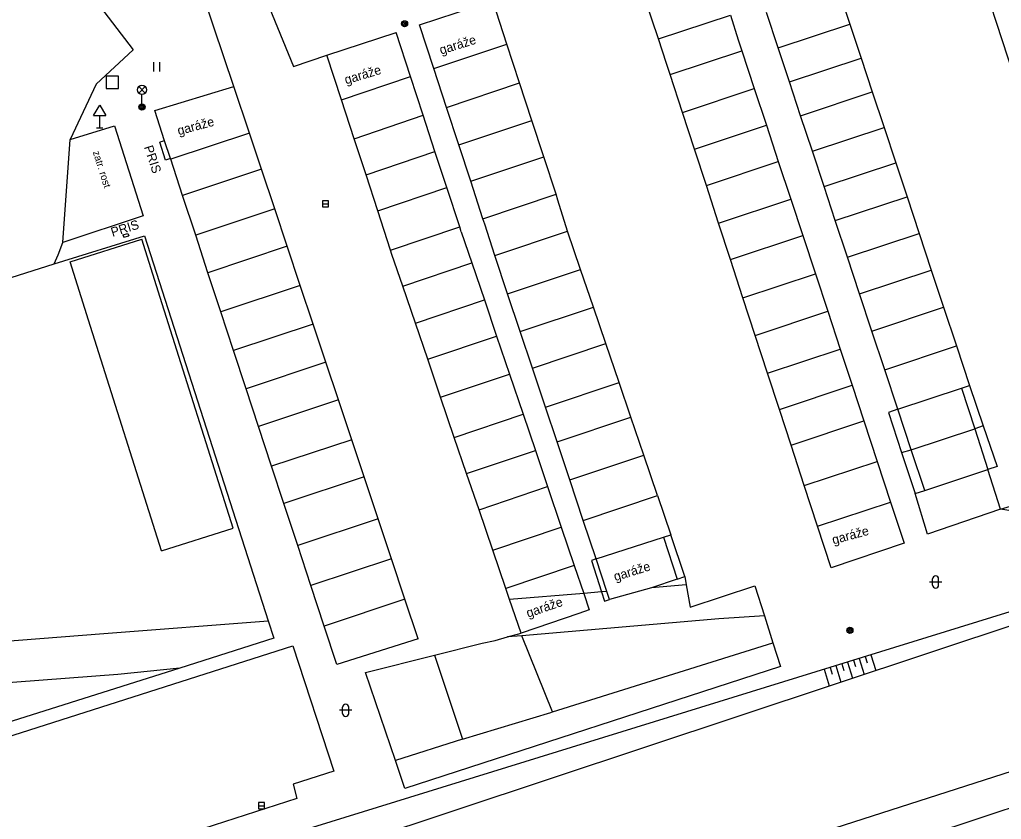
# Model space of a CAD drawing. Extents: x -493753 to -49290, y -1127285 to -112654.
# Drawn here: x -493325.4 to -493245.2, y -1126783.5 to -1126718.2 of the extents above; entities that cross this region are included whole.
import ezdxf

# ---------------------------------------------------------------- set-up
doc = ezdxf.new("R2010")
doc.units = 0
for name, color, linetype in [('Vrstva 10', 7, 'Continuous'), ('Vrstva 11', 7, 'Continuous'), ('Vrstva 14', 7, 'Continuous'), ('Vrstva 15', 7, 'Continuous'), ('Vrstva 24', 7, 'Continuous'), ('Vrstva 25', 7, 'Continuous'), ('Vrstva 26', 7, 'Continuous'), ('Vrstva 27', 7, 'Continuous'), ('Vrstva 33', 7, 'Continuous'), ('Vrstva 34', 7, 'Continuous'), ('Vrstva 36', 7, 'Continuous'), ('Vrstva 40', 7, 'Continuous'), ('Vrstva 41', 7, 'Continuous'), ('Vrstva 42', 7, 'Continuous'), ('Vrstva 5', 7, 'Continuous'), ('Vrstva 7', 7, 'Continuous'), ('Vrstva 8', 7, 'Continuous')]:
    doc.layers.add(name, color=color, linetype=linetype)

msp = doc.modelspace()

# ---------------------------------------------------------------- linework, layer by layer
at = {"layer": 'Vrstva 10'}
for p, q in [((-493319.11, -1126716.75), (-493316.1, -1126720.7)), ((-493316.1, -1126720.7), (-493319.11, -1126723.49)), ((-493319.11, -1126723.49), (-493321.25, -1126728.02)), ((-493321.25, -1126728.02), (-493317.61, -1126726.89)), ((-493317.61, -1126726.89), (-493315.29, -1126734.24)), ((-493321.84, -1126736.42), (-493321.25, -1126728.02)), ((-493315.29, -1126734.24), (-493321.84, -1126736.42)), ((-493322.23, -1126737.44), (-493321.84, -1126736.42)), ((-493322.55, -1126738.17), (-493322.23, -1126737.44)), ((-493334.83, -1126779.49), (-493303.07, -1126769.36)), ((-493303.07, -1126769.36), (-493299.7, -1126779.58)), ((-493299.7, -1126779.58), (-493303.04, -1126780.63)), ((-493303.04, -1126780.63), (-493302.74, -1126781.82)), ((-493302.74, -1126781.82), (-493369.09, -1126803.09))]:
    msp.add_line(p, q, dxfattribs=at)
at = {"layer": 'Vrstva 11'}
for p, q in [((-493307.87, -1126723.68), (-493312.52, -1126709.92)), ((-493303.01, -1126722.06), (-493300.27, -1126721.14)), ((-493307.93, -1126759.75), (-493313.88, -1126740.92)), ((-493313.79, -1126761.6), (-493319.74, -1126742.77)), ((-493313.79, -1126761.6), (-493307.93, -1126759.75))]:
    msp.add_line(p, q, dxfattribs=at)
for points in [[(-493306.43, -1126710.55), (-493306.04, -1126714.6), (-493303.01, -1126722.06)], [(-493258.51, -1126715.71), (-493257.56, -1126718.59)], [(-493273.19, -1126719.81), (-493267.32, -1126717.86)], [(-493263.42, -1126720.53), (-493264.37, -1126717.65)], [(-493263.42, -1126720.53), (-493257.56, -1126718.59)], [(-493257.56, -1126718.59), (-493256.64, -1126721.38)], [(-493291.55, -1126722.23), (-493285.57, -1126720.23)], [(-493262.49, -1126723.32), (-493263.42, -1126720.53)], [(-493272.24, -1126722.72), (-493266.39, -1126720.77)], [(-493262.49, -1126723.32), (-493256.64, -1126721.38)], [(-493256.64, -1126721.38), (-493255.73, -1126724.13)], [(-493299.08, -1126724.78), (-493293.45, -1126722.88)], [(-493290.51, -1126725.39), (-493284.54, -1126723.39)], [(-493261.58, -1126726.07), (-493262.49, -1126723.32)], [(-493271.23, -1126725.8), (-493265.37, -1126723.85)], [(-493261.58, -1126726.07), (-493255.73, -1126724.13)], [(-493255.73, -1126724.13), (-493254.77, -1126727.03)], [(-493298.05, -1126727.95), (-493292.42, -1126726.04)], [(-493260.62, -1126728.97), (-493261.58, -1126726.07)], [(-493289.51, -1126728.44), (-493283.53, -1126726.45)], [(-493270.25, -1126728.81), (-493264.38, -1126726.85)], [(-493306.6, -1126727.49), (-493313.03, -1126729.63)], [(-493260.62, -1126728.97), (-493254.77, -1126727.03)], [(-493254.77, -1126727.03), (-493253.81, -1126729.92)], [(-493297.08, -1126730.9), (-493291.45, -1126729)], [(-493259.67, -1126731.86), (-493260.62, -1126728.97)], [(-493288.53, -1126731.42), (-493282.56, -1126729.43)], [(-493269.28, -1126731.76), (-493263.41, -1126729.81)], [(-493259.67, -1126731.86), (-493253.81, -1126729.92)], [(-493253.81, -1126729.92), (-493252.89, -1126732.69)], [(-493305.62, -1126730.43), (-493312.06, -1126732.58)], [(-493296.12, -1126733.84), (-493290.48, -1126731.94)], [(-493287.53, -1126734.48), (-493281.55, -1126732.48)], [(-493258.75, -1126734.63), (-493259.67, -1126731.86)], [(-493280.62, -1126735.5), (-493281.4, -1126732.96)], [(-493268.28, -1126734.85), (-493262.39, -1126732.89)], [(-493258.75, -1126734.63), (-493252.89, -1126732.69)], [(-493252.89, -1126732.69), (-493251.91, -1126735.68)], [(-493304.54, -1126733.67), (-493310.99, -1126735.83)], [(-493286.56, -1126737.49), (-493287.38, -1126734.93)], [(-493257.76, -1126737.61), (-493258.75, -1126734.63)], [(-493295.08, -1126737.05), (-493289.43, -1126735.14)], [(-493289.3, -1126735.55), (-493288.43, -1126738.08)], [(-493286.56, -1126737.49), (-493280.62, -1126735.5)], [(-493279.55, -1126738.62), (-493280.62, -1126735.5)], [(-493257.76, -1126737.61), (-493251.91, -1126735.68)], [(-493251.91, -1126735.68), (-493250.91, -1126738.67)], [(-493267.31, -1126737.82), (-493261.41, -1126735.86)], [(-493303.52, -1126736.73), (-493309.99, -1126738.89)], [(-493294.08, -1126739.99), (-493288.43, -1126738.08)], [(-493288.43, -1126738.08), (-493287.41, -1126741.1)], [(-493285.52, -1126740.62), (-493286.56, -1126737.49)], [(-493256.77, -1126740.61), (-493257.76, -1126737.61)], [(-493285.52, -1126740.62), (-493279.55, -1126738.62)], [(-493278.51, -1126741.69), (-493279.55, -1126738.62)], [(-493266.29, -1126740.95), (-493260.38, -1126738.99)], [(-493256.77, -1126740.61), (-493250.91, -1126738.67)], [(-493250.91, -1126738.67), (-493249.91, -1126741.71)], [(-493302.45, -1126739.93), (-493308.93, -1126742.09)], [(-493255.76, -1126743.65), (-493256.77, -1126740.61)], [(-493293.05, -1126743.01), (-493287.41, -1126741.1)], [(-493287.41, -1126741.1), (-493286.41, -1126744.06)], [(-493284.49, -1126743.69), (-493285.52, -1126740.62)], [(-493284.49, -1126743.69), (-493278.51, -1126741.69)], [(-493277.5, -1126744.66), (-493278.51, -1126741.69)], [(-493265.29, -1126744.01), (-493259.37, -1126742.04)], [(-493255.76, -1126743.65), (-493249.91, -1126741.71)], [(-493249.91, -1126741.71), (-493248.86, -1126744.87)], [(-493301.4, -1126743.08), (-493307.9, -1126745.24)], [(-493283.49, -1126746.67), (-493284.49, -1126743.69)], [(-493254.71, -1126746.81), (-493255.76, -1126743.65)], [(-493292.04, -1126745.96), (-493286.41, -1126744.06)], [(-493286.41, -1126744.06), (-493285.36, -1126747.16)], [(-493283.49, -1126746.67), (-493277.5, -1126744.66)], [(-493276.41, -1126747.86), (-493277.5, -1126744.66)], [(-493264.28, -1126747.09), (-493258.36, -1126745.12)], [(-493254.71, -1126746.81), (-493248.86, -1126744.87)], [(-493248.86, -1126744.87), (-493247.79, -1126748.1)], [(-493300.36, -1126746.19), (-493306.87, -1126748.36)], [(-493282.42, -1126749.87), (-493283.49, -1126746.67)], [(-493253.64, -1126750.04), (-493254.71, -1126746.81)], [(-493290.99, -1126749.06), (-493285.36, -1126747.16)], [(-493285.36, -1126747.16), (-493284.25, -1126750.43)], [(-493282.42, -1126749.87), (-493276.41, -1126747.86)], [(-493275.44, -1126750.69), (-493276.41, -1126747.86)], [(-493263.32, -1126750.05), (-493257.38, -1126748.08)], [(-493253.64, -1126750.04), (-493248.45, -1126748.31)], [(-493248.45, -1126748.31), (-493247.79, -1126748.1)], [(-493248.45, -1126748.31), (-493247.36, -1126751.63)], [(-493247.79, -1126748.1), (-493246.66, -1126751.39)], [(-493299.33, -1126749.28), (-493305.86, -1126751.45)], [(-493281.48, -1126752.7), (-493282.42, -1126749.87)], [(-493253.64, -1126750.04), (-493254.4, -1126750.29), (-493253.33, -1126753.58)], [(-493252.55, -1126753.34), (-493253.64, -1126750.04)], [(-493289.87, -1126752.33), (-493284.25, -1126750.43)], [(-493284.25, -1126750.43), (-493283.25, -1126753.39)], [(-493281.48, -1126752.7), (-493275.44, -1126750.69)], [(-493274.39, -1126753.78), (-493275.44, -1126750.69)], [(-493262.36, -1126752.98), (-493256.43, -1126750.98)], [(-493252.55, -1126753.34), (-493247.36, -1126751.63)], [(-493246.66, -1126751.39), (-493247.36, -1126751.63)], [(-493247.36, -1126751.63), (-493246.28, -1126754.96)], [(-493246.66, -1126751.39), (-493245.52, -1126754.72)], [(-493298.25, -1126752.52), (-493304.79, -1126754.69)], [(-493288.86, -1126755.29), (-493283.25, -1126753.39)], [(-493283.25, -1126753.39), (-493282.25, -1126756.35)], [(-493280.44, -1126755.81), (-493281.48, -1126752.7)], [(-493253.33, -1126753.58), (-493252.55, -1126753.34)], [(-493251.44, -1126756.68), (-493252.55, -1126753.34)], [(-493280.44, -1126755.81), (-493274.39, -1126753.78)], [(-493273.26, -1126757.08), (-493274.39, -1126753.78)], [(-493253.33, -1126753.58), (-493252.24, -1126756.91)], [(-493261.3, -1126756.25), (-493255.33, -1126754.3)], [(-493251.44, -1126756.68), (-493246.28, -1126754.96)], [(-493245.52, -1126754.72), (-493246.28, -1126754.96)], [(-493297.24, -1126755.56), (-493303.79, -1126757.74)], [(-493279.34, -1126759.11), (-493280.44, -1126755.81)], [(-493287.85, -1126758.25), (-493282.25, -1126756.35)], [(-493282.25, -1126756.35), (-493281.13, -1126759.66)], [(-493279.34, -1126759.11), (-493273.26, -1126757.08)], [(-493273.26, -1126757.08), (-493272.19, -1126760.28)], [(-493252.24, -1126756.91), (-493251.44, -1126756.68)], [(-493260.21, -1126759.58), (-493254.24, -1126757.63)], [(-493296.09, -1126758.99), (-493302.66, -1126761.17)], [(-493286.72, -1126761.55), (-493281.13, -1126759.66)], [(-493281.13, -1126759.66), (-493280.07, -1126762.79)], [(-493278.29, -1126762.25), (-493279.34, -1126759.11)], [(-493278.29, -1126762.25), (-493272.77, -1126760.47)], [(-493272.77, -1126760.47), (-493272.19, -1126760.28)], [(-493272.77, -1126760.47), (-493271.66, -1126763.92)], [(-493271.04, -1126763.7), (-493272.19, -1126760.28)], [(-493295.01, -1126762.24), (-493301.58, -1126764.43)], [(-493278.29, -1126762.25), (-493278.67, -1126762.37)], [(-493277.4, -1126764.91), (-493278.29, -1126762.25)], [(-493280.07, -1126762.79), (-493285.66, -1126764.68)], [(-493280.07, -1126762.79), (-493279.3, -1126765.07)], [(-493278.67, -1126762.37), (-493277.84, -1126764.95)], [(-493271.66, -1126763.92), (-493271.04, -1126763.7)], [(-493273.75, -1126764.61), (-493277.18, -1126765.57)], [(-493271.66, -1126763.92), (-493273.75, -1126764.61)], [(-493270.92, -1126764.38), (-493273.75, -1126764.61)], [(-493279.3, -1126765.07), (-493285.36, -1126765.56)], [(-493277.84, -1126764.95), (-493279.3, -1126765.07)], [(-493279.3, -1126765.07), (-493278.85, -1126766.41)], [(-493277.4, -1126764.91), (-493277.84, -1126764.95)], [(-493277.84, -1126764.95), (-493277.6, -1126765.69), (-493277.18, -1126765.57)], [(-493277.18, -1126765.57), (-493277.4, -1126764.91)], [(-493293.91, -1126765.54), (-493300.5, -1126767.74)], [(-493264.54, -1126766.89), (-493268.26, -1126767.15), (-493284.36, -1126768.52)], [(-493278.85, -1126766.41), (-493279.69, -1126766.7)], [(-493318.5, -1126768.34), (-493305.08, -1126767.31)], [(-493328.98, -1126769.17), (-493318.5, -1126768.34)], [(-493284.36, -1126768.52), (-493285.51, -1126768.62)], [(-493281.85, -1126774.74), (-493284.36, -1126768.52)], [(-493281.85, -1126774.74), (-493263.85, -1126769.1)], [(-493291.48, -1126770.11), (-493289.19, -1126776.98)], [(-493312.28, -1126771.16), (-493317.35, -1126771.68), (-493327.77, -1126772.49)], [(-493261.8, -1126785.18), (-493222.08, -1126772.42)], [(-493289.19, -1126776.98), (-493281.99, -1126774.78)], [(-493281.99, -1126774.78), (-493281.85, -1126774.74)], [(-493268.53, -1126790.54), (-493221.02, -1126774.83)], [(-493289.19, -1126776.98), (-493294.68, -1126778.72)]]:
    msp.add_lwpolyline(points, dxfattribs=at)
at = {"layer": 'Vrstva 14'}
for p, q in [((-493245.27, -1126758.18), (-493241.87, -1126757.19)), ((-493242.8, -1126758.57), (-493245.27, -1126758.18)), ((-493240.77, -1126765.42), (-493323.21, -1126790.89)), ((-493239.28, -1126766), (-493322.79, -1126793.72))]:
    msp.add_line(p, q, dxfattribs=at)
at = {"layer": 'Vrstva 15'}
for p, q in [((-493256.32, -1126770.22), (-493256.16, -1126770.74)), ((-493255.84, -1126770.08), (-493255.44, -1126771.36)), ((-493258.7, -1126770.96), (-493258.29, -1126772.31)), ((-493258.23, -1126770.81), (-493258.06, -1126771.35)), ((-493257.75, -1126770.67), (-493257.34, -1126771.99)), ((-493257.27, -1126770.52), (-493257.11, -1126771.05)), ((-493256.79, -1126770.37), (-493256.39, -1126771.68)), ((-493259.66, -1126771.26), (-493259.24, -1126772.62)), ((-493259.18, -1126771.11), (-493259.01, -1126771.65))]:
    msp.add_line(p, q, dxfattribs=at)
at = {"layer": 'Vrstva 24'}
for p, q in [((-493313.53, -1126728.12), (-493313.91, -1126728.24)), ((-493313.46, -1126729.69), (-493313.91, -1126728.24)), ((-493313.06, -1126729.56), (-493313.46, -1126729.69)), ((-493316.93, -1126735.81), (-493316.52, -1126735.68)), ((-493316.87, -1126736), (-493316.46, -1126735.87))]:
    msp.add_line(p, q, dxfattribs=at)
for points in [[(-493316.52, -1126735.68), (-493316.46, -1126735.87)], [(-493316.93, -1126735.81), (-493316.87, -1126736)]]:
    msp.add_lwpolyline(points, dxfattribs=at)
at = {"layer": 'Vrstva 25'}
for centre, radius in [((-493293.93, -1126718.57), 0.25), ((-493293.93, -1126718.57), 0.158), ((-493293.93, -1126718.57), 0.05), ((-493315.38, -1126725.36), 0.25), ((-493315.38, -1126725.36), 0.158), ((-493315.38, -1126725.36), 0.05), ((-493257.56, -1126768.08), 0.25), ((-493257.56, -1126768.08), 0.158), ((-493257.56, -1126768.08), 0.05)]:
    msp.add_circle(centre, radius, dxfattribs=at)
at = {"layer": 'Vrstva 26'}
msp.add_lwpolyline([(-493318.29, -1126723.85), (-493317.29, -1126723.85), (-493317.29, -1126722.85), (-493318.29, -1126722.85)], close=True, dxfattribs=at)
at = {"layer": 'Vrstva 27'}
for p, q in [((-493300.63, -1126733.26), (-493300.13, -1126733.26)), ((-493305.87, -1126782.4), (-493305.37, -1126782.4))]:
    msp.add_line(p, q, dxfattribs=at)
for points in [[(-493300.63, -1126733.51), (-493300.13, -1126733.51), (-493300.13, -1126733.01), (-493300.63, -1126733.01)], [(-493305.87, -1126782.65), (-493305.37, -1126782.65), (-493305.37, -1126782.15), (-493305.87, -1126782.15)]]:
    msp.add_lwpolyline(points, close=True, dxfattribs=at)
at = {"layer": 'Vrstva 33'}
for p, q in [((-493315.645, -1126723.695), (-493315.115, -1126724.225)), ((-493315.645, -1126724.225), (-493315.115, -1126723.695)), ((-493315.38, -1126725.11), (-493315.38, -1126724.335))]:
    msp.add_line(p, q, dxfattribs=at)
msp.add_circle((-493315.38, -1126723.96), 0.375, dxfattribs=at)
at = {"layer": 'Vrstva 34'}
for p, q in [((-493319.33, -1126726.06), (-493318.83, -1126725.21)), ((-493318.83, -1126725.21), (-493318.33, -1126726.06)), ((-493319.33, -1126726.06), (-493318.33, -1126726.06)), ((-493318.83, -1126727.06), (-493318.83, -1126726.06)), ((-493319.08, -1126727.06), (-493318.58, -1126727.06))]:
    msp.add_line(p, q, dxfattribs=at)
at = {"layer": 'Vrstva 36'}
for p, q in [((-493314.41, -1126722.46), (-493314.41, -1126721.71)), ((-493313.91, -1126722.46), (-493313.91, -1126721.71)), ((-493250.06, -1126764.14), (-493251.06, -1126764.14)), ((-493250.81, -1126764.39), (-493250.81, -1126763.89)), ((-493250.31, -1126764.39), (-493250.31, -1126763.89)), ((-493298.24, -1126774.61), (-493299.24, -1126774.61)), ((-493298.99, -1126774.86), (-493298.99, -1126774.36)), ((-493298.49, -1126774.86), (-493298.49, -1126774.36))]:
    msp.add_line(p, q, dxfattribs=at)
for centre, start, end in [((-493250.56, -1126763.89), 0, 180), ((-493250.56, -1126764.39), 180, 0), ((-493298.74, -1126774.36), 0, 180), ((-493298.74, -1126774.86), 180, 0)]:
    msp.add_arc(centre, 0.25, start, end, dxfattribs=at)
at = {"layer": 'Vrstva 5'}
for p, q in [((-493292.72, -1126718.66), (-493286.73, -1126716.7)), ((-493321.24, -1126738), (-493315.38, -1126736.15)), ((-493313.88, -1126740.92), (-493315.38, -1126736.15)), ((-493319.74, -1126742.77), (-493321.24, -1126738)), ((-493245.27, -1126758.18), (-493246.28, -1126754.96)), ((-493251.21, -1126760.22), (-493252.24, -1126756.91)), ((-493245.27, -1126758.18), (-493251.21, -1126760.22)), ((-493253.13, -1126760.98), (-493259.1, -1126762.98)), ((-493279.69, -1126766.7), (-493284.42, -1126768.31)), ((-493292.83, -1126768.77), (-493299.47, -1126770.86))]:
    msp.add_line(p, q, dxfattribs=at)
for points in [[(-493233.93, -1126754.08), (-493249.78, -1126705.63), (-493243.91, -1126703.69)], [(-493273.19, -1126719.81), (-493274.27, -1126716.56)], [(-493285.57, -1126720.23), (-493286.73, -1126716.7)], [(-493267.32, -1126717.86), (-493266.68, -1126719.88)], [(-493291.55, -1126722.23), (-493292.72, -1126718.66)], [(-493299.08, -1126724.78), (-493300.27, -1126721.14), (-493294.63, -1126719.29)], [(-493293.45, -1126722.88), (-493294.63, -1126719.29)], [(-493284.54, -1126723.39), (-493285.57, -1126720.23)], [(-493272.53, -1126721.82), (-493273.19, -1126719.81)], [(-493266.68, -1126719.88), (-493266.39, -1126720.77), (-493265.37, -1126723.85), (-493264.38, -1126726.85), (-493263.41, -1126729.81), (-493262.39, -1126732.89), (-493261.41, -1126735.86), (-493260.38, -1126738.99), (-493259.37, -1126742.04), (-493258.36, -1126745.12), (-493257.38, -1126748.08), (-493256.43, -1126750.98), (-493255.33, -1126754.3), (-493254.24, -1126757.63), (-493253.13, -1126760.98)], [(-493259.1, -1126762.98), (-493260.21, -1126759.58), (-493261.3, -1126756.25), (-493262.36, -1126752.98), (-493263.32, -1126750.05), (-493264.28, -1126747.09), (-493265.29, -1126744.01), (-493266.29, -1126740.95), (-493267.31, -1126737.82), (-493268.28, -1126734.85), (-493269.28, -1126731.76), (-493270.25, -1126728.81), (-493271.23, -1126725.8), (-493272.24, -1126722.72), (-493272.53, -1126721.82)], [(-493292.42, -1126726.04), (-493293.45, -1126722.88)], [(-493290.51, -1126725.39), (-493291.55, -1126722.23)], [(-493314.34, -1126725.65), (-493307.87, -1126723.68)], [(-493292.83, -1126768.77), (-493293.91, -1126765.54), (-493295.01, -1126762.24), (-493296.09, -1126758.99), (-493297.24, -1126755.56), (-493298.25, -1126752.52), (-493299.33, -1126749.28), (-493300.36, -1126746.19), (-493301.4, -1126743.08), (-493302.45, -1126739.93), (-493303.52, -1126736.73), (-493304.54, -1126733.67), (-493305.62, -1126730.43), (-493306.6, -1126727.49), (-493307.87, -1126723.68)], [(-493283.53, -1126726.45), (-493284.54, -1126723.39)], [(-493298.05, -1126727.95), (-493299.08, -1126724.78)], [(-493299.47, -1126770.86), (-493300.5, -1126767.74), (-493301.58, -1126764.43), (-493302.66, -1126761.17), (-493303.79, -1126757.74), (-493304.79, -1126754.69), (-493305.86, -1126751.45), (-493306.87, -1126748.36), (-493307.9, -1126745.24), (-493308.93, -1126742.09), (-493309.99, -1126738.89), (-493310.99, -1126735.83), (-493312.06, -1126732.58), (-493313.03, -1126729.63), (-493313.06, -1126729.56), (-493313.53, -1126728.12), (-493314.34, -1126725.65)], [(-493291.45, -1126729), (-493292.42, -1126726.04)], [(-493289.51, -1126728.44), (-493290.51, -1126725.39)], [(-493282.56, -1126729.43), (-493283.53, -1126726.45)], [(-493297.08, -1126730.9), (-493298.05, -1126727.95)], [(-493288.53, -1126731.42), (-493289.51, -1126728.44)], [(-493290.48, -1126731.94), (-493291.45, -1126729)], [(-493281.55, -1126732.48), (-493282.56, -1126729.43)], [(-493296.12, -1126733.84), (-493297.08, -1126730.9)], [(-493287.53, -1126734.48), (-493288.53, -1126731.42)], [(-493289.43, -1126735.14), (-493290.48, -1126731.94)], [(-493281.4, -1126732.96), (-493281.55, -1126732.48)], [(-493295.08, -1126737.05), (-493296.12, -1126733.84)], [(-493287.38, -1126734.93), (-493287.53, -1126734.48)], [(-493289.3, -1126735.55), (-493289.43, -1126735.14)], [(-493294.96, -1126737.41), (-493295.08, -1126737.05)], [(-493284.42, -1126768.31), (-493285.36, -1126765.56), (-493285.66, -1126764.68), (-493286.72, -1126761.55), (-493287.85, -1126758.25), (-493288.86, -1126755.29), (-493289.87, -1126752.33), (-493290.99, -1126749.06), (-493292.04, -1126745.96), (-493293.05, -1126743.01), (-493294.08, -1126739.99), (-493294.96, -1126737.41)]]:
    msp.add_lwpolyline(points, dxfattribs=at)
at = {"layer": 'Vrstva 7'}
for p, q in [((-493322.55, -1126738.17), (-493315.18, -1126735.87)), ((-493270.6, -1126766.2), (-493265.31, -1126764.46)), ((-493263.23, -1126771.05), (-493293.91, -1126780.99))]:
    msp.add_line(p, q, dxfattribs=at)
for points in [[(-493315.18, -1126735.87), (-493305.08, -1126767.31), (-493304.62, -1126768.73)], [(-493271.04, -1126763.7), (-493270.92, -1126764.38), (-493270.6, -1126766.2)], [(-493265.31, -1126764.46), (-493264.54, -1126766.89), (-493263.85, -1126769.1), (-493263.23, -1126771.05)], [(-493286.53, -1126768.91), (-493285.51, -1126768.62), (-493284.42, -1126768.31)], [(-493304.62, -1126768.73), (-493312.28, -1126771.16), (-493325.97, -1126775.51), (-493328.29, -1126776.25)], [(-493297.13, -1126771.53), (-493291.48, -1126770.11), (-493287.58, -1126769.13)], [(-493293.91, -1126780.99), (-493294.68, -1126778.72), (-493297.13, -1126771.53)]]:
    msp.add_lwpolyline(points, dxfattribs=at)
at = {"layer": 'Vrstva 8'}
for p, q in [((-493328.42, -1126740.03), (-493322.55, -1126738.17)), ((-493287.58, -1126769.13), (-493286.53, -1126768.91))]:
    msp.add_line(p, q, dxfattribs=at)

# ---------------------------------------------------------------- texts
at = {"layer": 'Vrstva 40'}
msp.add_text('zatr. rost', height=0.6, rotation=287.51811, dxfattribs=at).set_placement((-493319.403, -1126729.035))
at = {"layer": 'Vrstva 41'}
for rotation, p in [(17.26984, (-493290.946, -1126721.086)), (16.79605, (-493298.71, -1126723.522)), (15.16356, (-493312.374, -1126727.673)), (15.16356, (-493258.904, -1126761.073)), (17.26984, (-493276.716, -1126764.076)), (18.83359, (-493283.84, -1126767.053))]:
    msp.add_text('garáže', height=0.75, rotation=rotation, dxfattribs=at).set_placement(p)
at = {"layer": 'Vrstva 42'}
for rotation, p in [(288.20653, (-493315.221, -1126728.632)), (17.33189, (-493317.783, -1126735.965))]:
    msp.add_text('PRIS', height=0.75, rotation=rotation, dxfattribs=at).set_placement(p)

doc.saveas('drawing.dxf')
